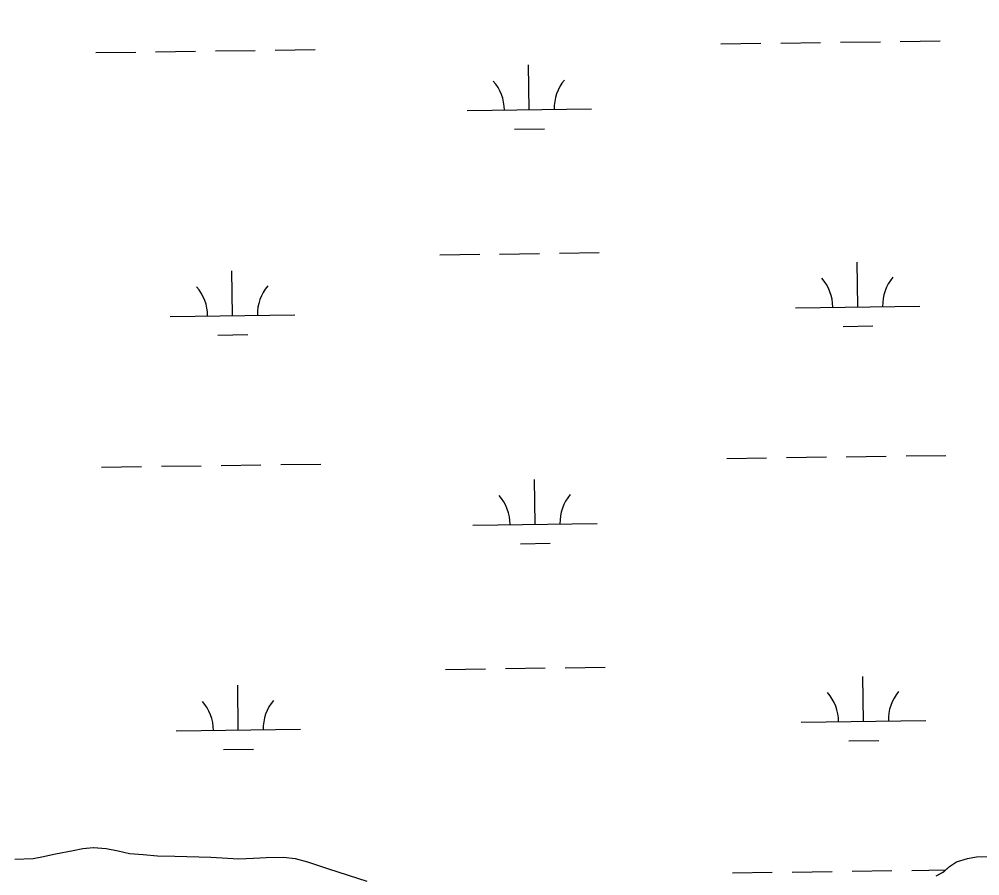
# Model space of a CAD drawing. Extents: x 3767014 to 3805179, y 361544 to 387384.
# Drawn here: x 3786297 to 3787068, y 369279 to 369967 of the extents above; entities that cross this region are included whole.
import ezdxf

# ---------------------------------------------------------------- set-up
doc = ezdxf.new("R2010")
doc.units = 0
for name, color, linetype in [('V-RIVR-EDGE', 7, 'Continuous'), ('V-TOPO-SHOR', 7, 'Continuous'), ('V-WETL-SWMP', 7, 'Continuous')]:
    doc.layers.add(name, color=color, linetype=linetype)

msp = doc.modelspace()

# ---------------------------------------------------------------- linework, layer by layer
at = {"layer": 'V-RIVR-EDGE'}
msp.add_spline([(3785266.865, 377529.211), (3785342.8, 377494.248), (3785391.258, 377467.439), (3785439.72, 377442.249), (3785475.246, 377418.707), (3785525.316, 377389.469), (3785575.383, 377359.422), (3785621.413, 377331.811), (3785722.351, 377269.288), (3785796.661, 377231.094), (3785852.385, 377199.415), (3785928.324, 377166.069), (3785964.678, 377149.804), (3786028.506, 377124.576), (3786060.018, 377113.175), (3786092.316, 377092.068), (3786117.34, 377073.405), (3786135.083, 377053.143), (3786154.458, 377039.347), (3786176.258, 377024.735), (3786206.946, 377006.867), (3786256.211, 376979.248), (3786328.098, 376942.677), (3786374.949, 376919.917), (3786491.265, 376862.208), (3786553.467, 376833.749), (3786619.713, 376805.279), (3786729.589, 376759.718), (3786796.656, 376736.099), (3786845.136, 376718.187), (3786867.767, 376712.469), (3787003.51, 376661.992), (3787089.16, 376631.048), (3787163.496, 376603.367), (3787230.559, 376578.13), (3787257.223, 376568.359), (3787300.044, 376551.27), (3787354.992, 376532.533), (3787409.127, 376512.181), (3787544.074, 376466.558), (3787612.756, 376442.126), (3787657.197, 376425.841), (3787730.724, 376398.162), (3787781.63, 376380.244), (3787834.96, 376361.511), (3787891.524, 376341.961), (3787940, 376322.432), (3787998.976, 376297.215), (3788050.697, 376281.721), (3788117.768, 376259.719), (3788176.757, 376240.164), (3788221.198, 376223.879), (3788259.981, 376209.226), (3788406.252, 376164.383), (3788541.215, 376125.23), (3788606.67, 376104.041), (3788679.39, 376077.173), (3788748.889, 376055.974), (3788871.693, 376005.528), (3788969.454, 375966.467), (3789047.013, 375933.926), (3789119.723, 375903.014), (3789155.253, 375881.09), (3789182.716, 375867.274), (3789214.225, 375854.256), (3789257.04, 375834.74), (3789281.286, 375828.21), (3789303.105, 375821.686), (3789328.955, 375809.491), (3789367.724, 375789.177), (3789414.577, 375767.225), (3789468.708, 375745.255), (3789509.105, 375728.981), (3789555.157, 375710.266), (3789585.849, 375694.015), (3789620.578, 375675.328), (3789681.97, 375646.062), (3789753.859, 375610.3), (3789792.633, 375591.603), (3789842.712, 375566.408), (3789897.64, 375539.584), (3789938.019, 375516.03), (3789968.727, 375506.25), (3790004.289, 375497.265), (3790030.972, 375494.773), (3790047.128, 375487.455), (3790077.007, 375469.589), (3790124.633, 375433.077), (3790192.442, 375382.768), (3790252.165, 375332.478), (3790290.91, 375302.459), (3790337.741, 375271.611), (3790406.357, 375220.491), (3790469.329, 375175.855), (3790570.248, 375106.054), (3790647.751, 375050.868), (3790691.367, 375028.115), (3790744.667, 374997.251), (3790806.838, 374955.852), (3790873.863, 374915.249), (3790932, 374877.903), (3791002.231, 374825.97), (3791052.265, 374782.175), (3791082.927, 374753.793), (3791131.331, 374705.149), (3791170.05, 374664.616), (3791192.631, 374638.681), (3791220.891, 374620.01), (3791288.67, 374557.569), (3791322.577, 374533.223), (3791362.944, 374504.817), (3791396.042, 374480.473), (3791434.785, 374449.645), (3791482.407, 374411.517), (3791534.052, 374365.291), (3791646.192, 374254.216), (3791707.514, 374196.644), (3791738.968, 374161.791), (3791773.65, 374123.694), (3791803.497, 374092.888), (3791829.321, 374070.18), (3791830.912, 374059.662), (3791837.316, 374032.958), (3791849.409, 374017.562), (3791884.123, 373992.405), (3791930.977, 373971.262), (3791954.393, 373955.838), (3791993.134, 373924.202), (3792026.979, 373874.785), (3792047.912, 373836.722), (3792063.186, 373799.482), (3792086.509, 373746.857), (3792112.249, 373690.181), (3792141.261, 373648.864), (3792158.993, 373624.558), (3792177.552, 373607.528), (3792214.702, 373586.409), (3792255.083, 373563.665), (3792301.119, 373538.48), (3792346.34, 373510.871), (3792382.671, 373485.71), (3792422.225, 373455.689), (3792479.537, 373411.875), (3792548.144, 373356.711), (3792619.168, 373298.307), (3792672.431, 373252.077), (3792709.534, 373212.357), (3792750.656, 373162.113), (3792839.385, 373068.08), (3792888.572, 373008.92), (3792945.027, 372945.699), (3792999.062, 372884.91), (3793053.898, 372820.884), (3793149.89, 372720.363), (3793208.761, 372653.092), (3793261.195, 372598.777), (3793315.232, 372538.796), (3793358.792, 372493.399), (3793409.592, 372432.618), (3793462.809, 372367.787), (3793498.283, 372323.219), (3793536.997, 372280.26), (3793578.124, 372232.443), (3793604.724, 372196.792), (3793668.438, 372125.466), (3793703.128, 372090.604), (3793760.41, 372034.66), (3793806.384, 371984.404), (3793839.438, 371942.268), (3793939.427, 371823.136), (3793981.333, 371763.186), (3794029.674, 371688.662), (3794050.609, 371651.408), (3794073.177, 371620.62), (3794178.796, 371488.535), (3794237.625, 371404.28), (3794268.243, 371358.106), (3794301.293, 371314.353), (3794332.724, 371269.794), (3794395.613, 371192), (3794429.476, 371149.862), (3794472.201, 371093.953), (3794523.788, 371024.274), (3794601.175, 370922.181), (3794640.679, 370871.942), (3794687.421, 370805.509), (3794733.389, 370752.828), (3794829.339, 370635.323), (3794895.463, 370557.521), (3794959.948, 370470.826), (3795013.158, 370403.569), (3795070.394, 370329.023), (3795159.854, 370203.448), (3795225.98, 370126.454), (3795296.13, 370041.363), (3795379.18, 369940.065), (3795459.001, 369841.201), (3795508.163, 369772.337), (3795554.103, 369708.333), (3795661.315, 369566.538), (3795715.338, 369500.897), (3795762.105, 369444.169), (3795798.366, 369390.703), (3795915.247, 369234.327), (3795963.601, 369165.465), (3796028.082, 369077.153), (3796043.387, 369052.853), (3796054.672, 369037.459), (3796077.242, 369007.48), (3796148.213, 368927.239), (3796183.677, 368878.627), (3796226.382, 368814.631), (3796275.531, 368740.105), (3796314.222, 368688.25), (3796353.714, 368633.158), (3796401.268, 368567.533), (3796456.873, 368487.33), (3796513.292, 368409.551), (3796545.533, 368365.8), (3796626.113, 368246.716), (3796670.449, 368188.377), (3796704.298, 368140.578), (3796751.041, 368074.145), (3796787.308, 368023.105), (3796838.907, 367958.278), (3796844.528, 367942.09), (3796845.295, 367925.104), (3796846.094, 367921.059), (3796852.559, 367919.425), (3796863.071, 367918.59), (3796875.166, 367904.003), (3796903.398, 367874.01), (3796931.629, 367844.017), (3796952.579, 367812.424), (3796982.392, 367767.87), (3797007.371, 367730.606), (3797037.194, 367690.095), (3797062.185, 367657.684), (3797075.869, 367631.77), (3797095.223, 367609.078), (3797126.665, 367569.372), (3797156.484, 367527.244), (3797212.099, 367451.085), (3797254.808, 367388.706), (3797302.183, 367327.228)], degree=3, dxfattribs=at)
at = {"layer": 'V-TOPO-SHOR'}
for points in [[(3786293.309, 369292.733), (3786307.983, 369293.391), (3786315.001, 369294.738), (3786325.911, 369297.163), (3786340.145, 369299.864), (3786347.843, 369301.425), (3786356.346, 369302.125), (3786366.552, 369301.398), (3786376.198, 369299.481), (3786385.453, 369297.458), (3786396.35, 369296.454), (3786407.835, 369295.367), (3786421.649, 369295.217), (3786450.757, 369294.468), (3786473.22, 369293.063)], [(3786473.22, 369293.063), (3786484.858, 369293.743), (3786495.131, 369294.191), (3786509.129, 369294.538), (3786518.462, 369293.397), (3786528.325, 369290.605), (3786545.012, 369285.139), (3786576.013, 369275.133)], [(3787033.004, 369279.464), (3787038.998, 369282.649), (3787043.79, 369286.88), (3787049.183, 369290.638), (3787058.028, 369293.305), (3787065.44, 369294.662), (3787074.934, 369294.898)]]:
    msp.add_lwpolyline(points, dxfattribs=at)
at = {"layer": 'V-WETL-SWMP'}
for p, q in [((3786860.195, 369947.09), (3786892.192, 369947.535)), ((3786908.191, 369947.757), (3786940.188, 369948.201)), ((3786956.186, 369948.424), (3786988.183, 369948.868)), ((3787004.181, 369949.09), (3787036.178, 369949.535)), ((3786358.336, 369940.119), (3786390.333, 369940.563)), ((3786406.331, 369940.785), (3786438.328, 369941.23)), ((3786454.327, 369941.452), (3786486.323, 369941.897)), ((3786502.322, 369942.119), (3786534.319, 369942.563)), ((3786706.323, 369894.206), (3786705.823, 369930.202)), ((3786656.328, 369893.511), (3786756.318, 369894.9)), ((3786694.539, 369878.61), (3786718.536, 369878.943)), ((3786634.525, 369777.765), (3786666.522, 369778.21)), ((3786682.521, 369778.432), (3786714.518, 369778.877)), ((3786730.516, 369779.099), (3786762.513, 369779.543)), ((3786969.982, 369735.991), (3786969.482, 369771.987)), ((3786468.122, 369729.019), (3786467.622, 369765.016)), ((3786919.987, 369735.296), (3787019.977, 369736.685)), ((3786418.127, 369728.325), (3786518.118, 369729.714)), ((3786958.198, 369720.395), (3786982.195, 369720.728)), ((3786456.338, 369713.423), (3786480.336, 369713.757)), ((3786864.816, 369614.447), (3786896.813, 369614.892)), ((3786912.811, 369615.114), (3786944.808, 369615.559)), ((3786960.807, 369615.781), (3786992.804, 369616.225)), ((3787008.802, 369616.448), (3787040.799, 369616.892)), ((3786362.957, 369607.476), (3786394.953, 369607.92)), ((3786410.952, 369608.143), (3786442.949, 369608.587)), ((3786458.947, 369608.809), (3786490.944, 369609.254)), ((3786506.943, 369609.476), (3786538.94, 369609.921)), ((3786710.944, 369561.563), (3786710.444, 369597.56)), ((3786660.949, 369560.869), (3786760.939, 369562.258)), ((3786699.159, 369545.967), (3786723.157, 369546.3)), ((3786639.146, 369445.123), (3786671.143, 369445.567)), ((3786687.142, 369445.789), (3786719.138, 369446.234)), ((3786735.137, 369446.456), (3786767.134, 369446.901)), ((3786974.603, 369403.348), (3786974.103, 369439.345)), ((3786472.743, 369396.377), (3786472.243, 369432.373)), ((3786924.608, 369402.654), (3787024.598, 369404.043)), ((3786422.748, 369395.682), (3786522.738, 369397.071)), ((3786962.818, 369387.752), (3786986.816, 369388.085)), ((3786460.959, 369380.78), (3786484.956, 369381.114)), ((3786917.432, 369282.471), (3786949.429, 369282.916)), ((3786965.428, 369283.138), (3786997.424, 369283.583)), ((3787013.423, 369283.805), (3787040.733, 369284.184)), ((3786869.437, 369281.805), (3786901.434, 369282.249))]:
    msp.add_line(p, q, dxfattribs=at)
for points in [[(3786293.308, 369292.734), (3786307.983, 369293.39), (3786315.002, 369294.739), (3786325.912, 369297.163), (3786340.144, 369299.865), (3786347.843, 369301.426), (3786356.347, 369302.126), (3786366.551, 369301.399), (3786376.197, 369299.482)], [(3786376.197, 369299.482), (3786385.453, 369297.458), (3786396.35, 369296.454), (3786407.836, 369295.366), (3786421.649, 369295.218), (3786450.757, 369294.467), (3786473.22, 369293.063), (3786484.859, 369293.743), (3786495.132, 369294.192), (3786509.129, 369294.538), (3786518.462, 369293.397), (3786528.325, 369290.605), (3786545.012, 369285.14), (3786576.013, 369275.132)], [(3787033.004, 369279.464), (3787038.997, 369282.649), (3787043.79, 369286.88), (3787049.182, 369290.638), (3787058.029, 369293.305), (3787065.439, 369294.663), (3787074.934, 369294.897)]]:
    msp.add_lwpolyline(points, dxfattribs=at)
for centre, start, end in [((3786651.079, 369893.913), 0.024038, 41.567696), ((3786761.554, 369895.448), 140.024034, 181.567692), ((3786914.738, 369735.698), 0.024038, 41.567696), ((3787025.213, 369737.233), 140.024034, 181.567692), ((3786412.878, 369728.727), 0.024038, 41.567696), ((3786523.354, 369730.261), 140.024034, 181.567692), ((3786655.7, 369561.271), 0.024038, 41.567696), ((3786766.175, 369562.805), 140.024034, 181.567692), ((3786919.359, 369403.056), 0.024038, 41.567696), ((3787029.834, 369404.59), 140.024034, 181.567692), ((3786417.499, 369396.084), 0.024038, 41.567696), ((3786527.974, 369397.619), 140.024034, 181.567692)]:
    msp.add_arc(centre, 35.246, start, end, dxfattribs=at)

doc.saveas('drawing.dxf')
